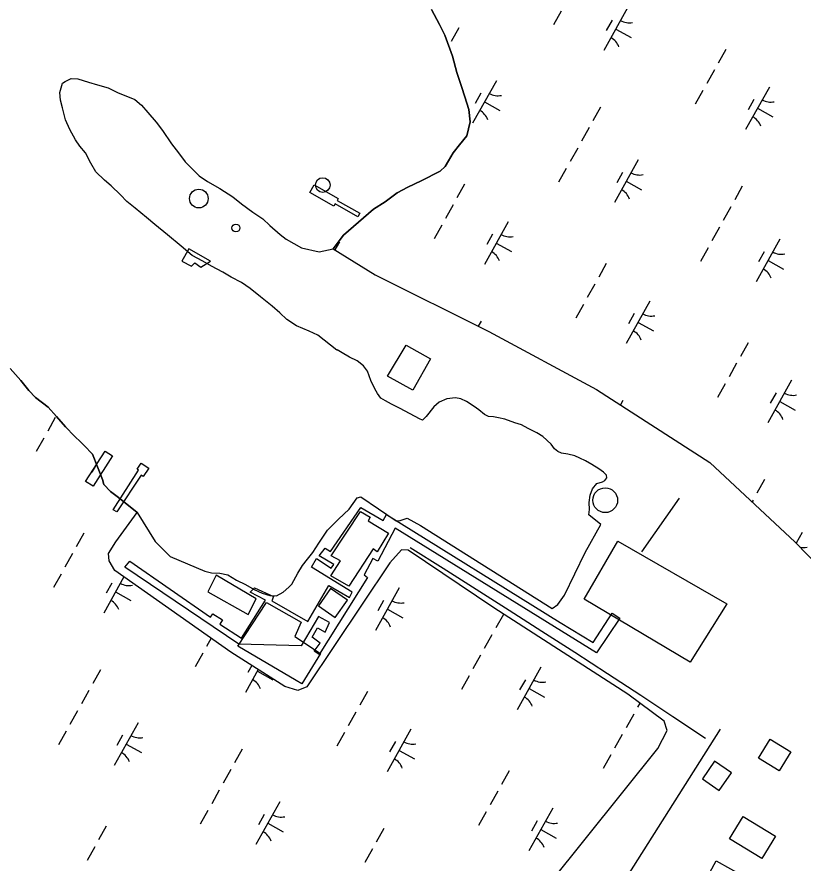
# Model space of a CAD drawing. Extents: x 3923531 to 3943530, y 207391 to 229799.
# Drawn here: x 3934228 to 3935033, y 219861 to 220728 of the extents above; entities that cross this region are included whole.
import ezdxf

# ---------------------------------------------------------------- set-up
doc = ezdxf.new("R2010")
doc.units = 0
for name, color, linetype in [('V-BLDG-OTLN', 7, 'Continuous'), ('V-CHAN-DOCK', 7, 'Continuous'), ('V-DOMW-TANK', 7, 'Continuous'), ('V-RRAP-FSHR', 7, 'Continuous'), ('V-TOPO-SHOR', 7, 'Continuous'), ('V-UTIL-LINE', 7, 'Continuous'), ('V-WETL-SWMP', 7, 'Continuous')]:
    doc.layers.add(name, color=color, linetype=linetype)

msp = doc.modelspace()

# ---------------------------------------------------------------- linework, layer by layer
at = {"layer": 'V-BLDG-OTLN'}
for points in [[(3934607.19, 220359.74), (3934626.5, 220391.51), (3934651.2, 220377.53), (3934633.15, 220345.54)], [(3934559.12, 220170.78), (3934549.38, 220175.68), (3934579.63, 220221.2), (3934589.49, 220215.43), (3934587.45, 220211.52), (3934608.11, 220199.12), (3934596.58, 220179.99), (3934592.42, 220183.09), (3934567.51, 220144.85), (3934549.36, 220155.23)], [(3934917.36, 220066.88), (3934808.58, 220131.56), (3934843.37, 220190.69), (3934954.82, 220126.65)], [(3934454.04, 220083.47), (3934483.35, 220128), (3934518.65, 220107.92), (3934512.43, 220093.12), (3934538.56, 220075.74), (3934519.39, 220044.96), (3934513.63, 220048.21)], [(3934987.4, 219968.77), (3934999.25, 219988.11), (3935020.37, 219975.17), (3935008.51, 219955.83)], [(3934957.63, 219886.01), (3934971.67, 219909.01), (3935004.64, 219888.88), (3934990.59, 219865.89)], [(3934930.9, 219839.66), (3934944.04, 219863.44), (3934973.25, 219847.3), (3934969.44, 219840.41), (3934975.01, 219837.34), (3934965.68, 219820.45)]]:
    msp.add_lwpolyline(points, close=True, dxfattribs=at)
for points in [[(3934423.29, 220139.01), (3934464.52, 220115.65), (3934472.84, 220131.93), (3934431.77, 220155.92), (3934423.29, 220139.01)], [(3934536.43, 220124.51), (3934553.69, 220112.54), (3934566.2, 220130.58), (3934548.93, 220142.54), (3934536.43, 220124.51)], [(3934929.82, 219947.48), (3934947.08, 219935.51), (3934959.59, 219953.54), (3934942.32, 219965.51), (3934929.82, 219947.48)]]:
    msp.add_lwpolyline(points, dxfattribs=at)
at = {"layer": 'V-CHAN-DOCK'}
for points in [[(3934576.99, 220523.01), (3934553.73, 220536.24), (3934552.25, 220533.64), (3934527.58, 220547.69), (3934532.19, 220555.79), (3934556.83, 220541.76), (3934555.64, 220539.67), (3934578.99, 220526.49), (3934576.99, 220523.01)], [(3934298.01, 220252.04), (3934317.83, 220283.13), (3934325.47, 220278.26), (3934305.62, 220247.12), (3934298.01, 220252.04)], [(3934326.2, 220222.96), (3934352.22, 220263.58), (3934350.81, 220264.48), (3934354.8, 220270.72), (3934362.59, 220265.73), (3934356.93, 220256.9), (3934354.73, 220258.32), (3934330.08, 220220.92), (3934326.2, 220222.96)]]:
    msp.add_lwpolyline(points, dxfattribs=at)
for points in [[(3934425.76, 220477.6), (3934403.63, 220490), (3934396.55, 220477.6), (3934406.29, 220472.29), (3934409.83, 220475.83), (3934416.03, 220471.4)], [(3934454.98, 220085.44), (3934338.12, 220164.22), (3934343.44, 220170.42), (3934425.76, 220112.88), (3934428.42, 220116.42), (3934438.16, 220110.22), (3934435.5, 220105.8), (3934457.63, 220091.63), (3934482.42, 220130.58), (3934466.48, 220138.55), (3934470.91, 220142.98), (3934490.39, 220134.13), (3934488.62, 220129.7), (3934525.8, 220108.45), (3934547.04, 220145.63), (3934568.29, 220133.24), (3934570.94, 220138.55), (3934529.34, 220164.22), (3934534.65, 220173.08), (3934549.7, 220163.34), (3934552.35, 220166.88), (3934537.3, 220175.73), (3934543.5, 220183.7), (3934548.81, 220180.16), (3934579.8, 220225.31), (3934602.81, 220212.03), (3934606.35, 220218.22), (3934784.29, 220107.57), (3934817.93, 220087.21), (3934837.4, 220117.31), (3934845.37, 220111.99), (3934821.47, 220076.58), (3934615.21, 220204.06), (3934597.5, 220170.42), (3934592.19, 220173.08), (3934583.34, 220156.26), (3934586.88, 220153.6), (3934537.3, 220074.81), (3934531.99, 220078.35), (3934538.19, 220086.32), (3934530.22, 220092.52), (3934535.53, 220102.26), (3934543.5, 220097.83), (3934547.93, 220107.57), (3934536.42, 220113.76), (3934518.71, 220083.67)]]:
    msp.add_lwpolyline(points, close=True, dxfattribs=at)
at = {"layer": 'V-DOMW-TANK'}
for centre, radius in [((3934540.92, 220555.38), 7.5), ((3934414, 220541.58), 9.54), ((3934451.9, 220511.44), 4.06), ((3934830.29, 220232.79), 12.69)]:
    msp.add_circle(centre, radius, dxfattribs=at)
at = {"layer": 'V-RRAP-FSHR'}
msp.add_lwpolyline([(3934630.44, 220184.47), (3934664.22, 220163.37), (3934697.99, 220141.6), (3934731.76, 220120.17), (3934765.53, 220098.73), (3934799.29, 220077.28), (3934832.69, 220055.27), (3934866.9, 220033.25), (3934899.49, 220011.24), (3934932.89, 219989.23)], dxfattribs=at)
at = {"layer": 'V-TOPO-SHOR'}
for points in [[(3934551.6, 220490.26), (3934562.08, 220504.18), (3934592.83, 220530.77), (3934604.77, 220538.17), (3934617.14, 220547.33), (3934628.08, 220553.16), (3934641.59, 220559.55), (3934661.28, 220569.63), (3934666.28, 220574.33), (3934669.7, 220580.03), (3934674.53, 220588.29), (3934681.15, 220596.53), (3934688.37, 220605.95), (3934692.07, 220619.96), (3934690.42, 220632.63), (3934686.6, 220645.73), (3934683.15, 220656.45), (3934678.16, 220670.55), (3934673.98, 220687.41), (3934665.89, 220708.86), (3934660.46, 220719.59), (3934652.31, 220735.11)], [(3934809.69, 220179.31), (3934825.82, 220208.03), (3934813.46, 220217.85), (3934814.1, 220223.19), (3934813.98, 220230.51), (3934814.85, 220237.82), (3934817.29, 220244.52), (3934821.7, 220250.01), (3934827.45, 220251.53), (3934830.04, 220252.89), (3934831.85, 220255.84), (3934831.48, 220258.42), (3934828.55, 220261.61), (3934823.83, 220264.83), (3934816.56, 220269.26), (3934810.07, 220273.08), (3934804.36, 220275.71), (3934799.04, 220278.14), (3934792.14, 220279.79), (3934785.62, 220281.05), (3934781.68, 220282.48), (3934778.35, 220285.48), (3934775.03, 220290.26), (3934766.41, 220298.07), (3934760.12, 220301.69), (3934751.46, 220306.33), (3934744.57, 220309.96), (3934737.67, 220312.01), (3934727.62, 220315.68), (3934721.1, 220316.93), (3934715.77, 220317.98), (3934710.83, 220318.42), (3934706.7, 220320.64), (3934700.81, 220325.25), (3934695.9, 220328.67), (3934688.24, 220333.89), (3934682.53, 220336.52), (3934677, 220337.57), (3934668.09, 220336.67), (3934660.14, 220333.19), (3934654.55, 220328.5), (3934646.73, 220318.49), (3934643.13, 220314.57), (3934639.98, 220315.99), (3934620.31, 220326.68), (3934611.45, 220330.93), (3934605.36, 220334.55), (3934600.44, 220337.37), (3934597.12, 220341.96), (3934594.41, 220346.93), (3934590.14, 220355.28), (3934586.88, 220365.01), (3934582.78, 220370.39), (3934576.3, 220375.4), (3934568.23, 220379.05), (3934560.95, 220383.48), (3934555.65, 220386.7), (3934555.45, 220386.5), (3934536.02, 220401.74), (3934527.16, 220405.99), (3934514.16, 220411.26), (3934504.13, 220417.7), (3934496.89, 220424.5), (3934489.24, 220431.5), (3934477.08, 220441.13), (3934466.48, 220449.54), (3934457.84, 220455.57), (3934447.21, 220461.22), (3934438.56, 220466.25), (3934426.95, 220472.51), (3934417.9, 220477.35), (3934407.09, 220483.39), (3934395.71, 220492.81), (3934381.75, 220504.59), (3934368.88, 220515.13), (3934360.24, 220522.02), (3934348.87, 220531.79), (3934340.36, 220538.61), (3934333.54, 220545.33), (3934324.02, 220554.72), (3934317.27, 220560.33), (3934308.34, 220568.89), (3934303.45, 220577.84), (3934297.9, 220588.35), (3934292.15, 220595.17), (3934287.59, 220601.63), (3934281.85, 220612.25), (3934277.44, 220621.99), (3934274.12, 220634.37), (3934272.23, 220642.27), (3934271.52, 220650.22), (3934274.23, 220659.65), (3934276.86, 220661.56), (3934283.22, 220664.35), (3934289.94, 220664.08), (3934300.98, 220660.8), (3934310.06, 220657.94), (3934321.1, 220654.86), (3934330.75, 220650.21), (3934348.48, 220642.9), (3934355.34, 220637.29)], [(3934355.34, 220637.29), (3934361.79, 220629.51), (3934370.2, 220619.73), (3934376.64, 220611.15), (3934385.99, 220597.6), (3934393.21, 220588.23), (3934400.05, 220579.26), (3934405.33, 220573.66), (3934414.34, 220564.67), (3934422.98, 220559.04), (3934435.57, 220551.99), (3934448.74, 220543.34), (3934457.57, 220536.33), (3934469.35, 220527.5), (3934479.36, 220520.67), (3934486.62, 220514.07), (3934497.4, 220504.85), (3934503.48, 220500.04), (3934519.25, 220491.1), (3934537.17, 220487.19), (3934551.6, 220490.26)], [(3934220.7, 220367.71), (3934231.65, 220355.34), (3934239.85, 220345.16), (3934246.5, 220337.77), (3934259.66, 220328.14), (3934268.06, 220318.36), (3934277.45, 220307.78), (3934286.45, 220298.19), (3934293.11, 220292.18), (3934296.64, 220288.79), (3934304.86, 220279.99), (3934315.27, 220253.97), (3934316.8, 220249.01), (3934323.45, 220241.62), (3934331.7, 220235.4), (3934350.78, 220220.31)], [(3934350.78, 220220.31), (3934369.14, 220190.59), (3934384.49, 220175.31), (3934419.95, 220160.3), (3934427.05, 220158.45), (3934435.35, 220158.17), (3934443.65, 220156.5), (3934452.69, 220151.06), (3934461.74, 220146.42), (3934470.79, 220141.38), (3934478.86, 220137.54), (3934486.55, 220135.08), (3934493.47, 220135.01), (3934500.44, 220138.7), (3934506.23, 220143.78), (3934509.23, 220146.91), (3934515.47, 220157.93), (3934520.1, 220165.8), (3934525.32, 220172.47), (3934530.73, 220179.14), (3934536.96, 220188.77), (3934545.81, 220202.13), (3934557.2, 220213.48), (3934567.98, 220223.46), (3934576.22, 220235.05), (3934579.99, 220236.2), (3934616.13, 220211.49), (3934620.29, 220212.04), (3934627.24, 220214.34), (3934641.01, 220206.88), (3934775.84, 220121.8), (3934781.82, 220126.09), (3934788.45, 220135.72), (3934809.69, 220179.31)]]:
    msp.add_lwpolyline(points, dxfattribs=at)
at = {"layer": 'V-UTIL-LINE'}
for points in [[(3934867.81, 220179.97), (3934906.38, 220234.81)], [(3934948.13, 219998.51), (3933937.95, 218403.55), (3930512.92, 214727.55), (3928293.59, 212405.31)]]:
    msp.add_lwpolyline(points, dxfattribs=at)
at = {"layer": 'V-WETL-SWMP'}
for p, q in [((3934652.31, 220735.11), (3934660.46, 220719.59)), ((3934853.27, 220736.9), (3934828.89, 220693.25)), ((3934785.18, 220733.36), (3934777.38, 220719.39)), ((3934660.46, 220719.59), (3934665.89, 220708.86)), ((3934680.32, 220716.34), (3934672.51, 220702.38)), ((3934837.27, 220724.07), (3934831.42, 220713.6)), ((3934665.89, 220708.86), (3934673.98, 220687.41)), ((3934841.08, 220715.07), (3934856.79, 220706.29)), ((3934953.81, 220694.14), (3934946, 220680.17)), ((3934673.98, 220687.41), (3934678.16, 220670.55)), ((3934942.1, 220673.19), (3934934.3, 220659.22)), ((3934678.16, 220670.55), (3934683.15, 220656.45)), ((3934683.15, 220656.45), (3934686.6, 220645.73)), ((3934718.87, 220662.25), (3934694.48, 220618.6)), ((3934998.49, 220655.77), (3934974.1, 220612.12)), ((3934702.86, 220649.43), (3934697.01, 220638.95)), ((3934930.4, 220652.24), (3934922.59, 220638.27)), ((3934686.6, 220645.73), (3934690.42, 220632.63)), ((3934706.67, 220640.43), (3934722.39, 220631.65)), ((3934982.48, 220642.95), (3934976.63, 220632.47)), ((3934690.42, 220632.63), (3934692.07, 220619.96)), ((3934825.53, 220635.22), (3934817.73, 220621.25)), ((3934986.29, 220633.95), (3935002.01, 220625.17)), ((3934692.07, 220619.96), (3934688.37, 220605.95)), ((3934813.83, 220614.27), (3934806.02, 220600.3)), ((3934688.37, 220605.95), (3934681.15, 220596.53)), ((3934681.15, 220596.53), (3934674.53, 220588.29)), ((3934674.53, 220588.29), (3934669.7, 220580.03)), ((3934802.12, 220593.31), (3934794.32, 220579.35)), ((3934669.7, 220580.03), (3934666.28, 220574.32)), ((3934864.08, 220581.13), (3934839.69, 220537.48)), ((3934661.28, 220569.63), (3934641.59, 220559.55)), ((3934666.28, 220574.32), (3934661.28, 220569.63)), ((3934790.42, 220572.36), (3934782.61, 220558.39)), ((3934848.08, 220568.3), (3934842.23, 220557.83)), ((3934628.08, 220553.16), (3934617.13, 220547.33)), ((3934641.59, 220559.55), (3934628.08, 220553.16)), ((3934686.2, 220556.18), (3934678.4, 220542.21)), ((3934851.89, 220559.3), (3934867.6, 220550.52)), ((3934970.74, 220554.1), (3934962.94, 220540.13)), ((3934617.13, 220547.33), (3934604.77, 220538.16)), ((3934604.77, 220538.16), (3934592.83, 220530.77)), ((3934674.5, 220535.23), (3934666.69, 220521.26)), ((3934592.83, 220530.77), (3934562.09, 220504.18)), ((3934959.04, 220533.14), (3934951.24, 220519.17)), ((3934730.88, 220517.81), (3934706.49, 220474.16)), ((3934662.79, 220514.28), (3934654.99, 220500.31)), ((3934947.33, 220512.19), (3934939.53, 220498.22)), ((3934562.09, 220504.18), (3934551.6, 220490.26)), ((3934714.88, 220504.99), (3934709.02, 220494.51)), ((3935009.29, 220500), (3934984.91, 220456.35)), ((3934557.92, 220497.26), (3934553.39, 220489.15)), ((3934718.69, 220495.99), (3934734.4, 220487.21)), ((3934935.63, 220491.24), (3934927.83, 220477.27)), ((3934551.6, 220490.26), (3934594.57, 220463.53)), ((3934993.29, 220487.18), (3934987.44, 220476.7)), ((3934831.41, 220475.06), (3934823.61, 220461.09)), ((3934997.1, 220478.18), (3935012.81, 220469.4)), ((3934594.57, 220463.53), (3934710.96, 220405.51)), ((3934819.71, 220454.1), (3934811.91, 220440.14)), ((3934808, 220433.15), (3934800.2, 220419.18)), ((3934876.09, 220436.69), (3934851.71, 220393.04)), ((3934860.09, 220423.87), (3934854.24, 220413.39)), ((3934703.14, 220416.13), (3934700.2, 220410.87)), ((3934863.9, 220414.86), (3934879.61, 220406.09)), ((3934710.96, 220405.51), (3934821.31, 220346.2)), ((3934976.63, 220393.93), (3934968.83, 220379.96)), ((3934964.92, 220372.98), (3934957.12, 220359.01)), ((3934231.65, 220355.34), (3934220.7, 220367.72)), ((3934239.85, 220345.16), (3934231.65, 220355.34)), ((3935021.31, 220355.57), (3934996.92, 220311.91)), ((3934246.5, 220337.77), (3934239.85, 220345.16)), ((3934821.31, 220346.2), (3934937.52, 220271.47)), ((3934953.22, 220352.03), (3934945.42, 220338.06)), ((3934259.66, 220328.14), (3934246.5, 220337.77)), ((3935005.3, 220342.74), (3934999.45, 220332.26)), ((3934268.06, 220318.36), (3934259.66, 220328.14)), ((3934848.35, 220335.01), (3934845.81, 220330.45)), ((3935009.11, 220333.74), (3935024.83, 220324.96)), ((3934277.45, 220307.78), (3934268.06, 220318.36)), ((3934266.91, 220317.39), (3934259.1, 220303.43)), ((3934286.45, 220298.19), (3934277.45, 220307.78)), ((3934255.2, 220296.44), (3934247.4, 220282.47)), ((3934293.11, 220292.18), (3934286.45, 220298.19)), ((3934296.64, 220288.79), (3934293.11, 220292.18)), ((3934304.86, 220280), (3934296.64, 220288.79)), ((3934315.27, 220253.97), (3934304.86, 220280)), ((3934309, 220269.64), (3934304.48, 220261.56)), ((3934937.52, 220271.47), (3935024.92, 220189.68)), ((3934316.8, 220249.01), (3934315.27, 220253.97)), ((3934323.45, 220241.62), (3934316.8, 220249.01)), ((3934993.57, 220253.89), (3934985.76, 220239.92)), ((3934331.7, 220235.4), (3934323.45, 220241.62)), ((3934350.78, 220220.31), (3934331.7, 220235.4)), ((3934981.86, 220232.93), (3934980.77, 220230.99)), ((3934329.02, 220190.19), (3934350.78, 220220.31)), ((3934296.2, 220199.14), (3934288.4, 220185.17)), ((3935032.11, 220199.79), (3935025.9, 220188.67)), ((3934321.55, 220178.24), (3934329.02, 220190.19)), ((3935024.92, 220189.68), (3935050.72, 220163.34)), ((3934621.74, 220181.82), (3934609.57, 220168.57)), ((3934628.42, 220181.75), (3934621.74, 220181.82)), ((3934716.05, 220122.68), (3934628.42, 220181.75)), ((3934284.5, 220178.18), (3934276.69, 220164.21)), ((3934322.14, 220170.88), (3934321.55, 220178.24)), ((3934328.05, 220160.79), (3934322.14, 220170.88)), ((3934609.57, 220168.57), (3934524.69, 220041.77)), ((3934272.79, 220157.23), (3934264.99, 220143.26)), ((3934337.27, 220154.31), (3934316.5, 220117.12)), ((3934446.85, 220077.34), (3934328.05, 220160.79)), ((3934324.88, 220147.94), (3934319.03, 220137.47)), ((3934328.69, 220138.94), (3934344.4, 220130.16)), ((3934619.29, 220142.96), (3934594.91, 220099.31)), ((3934603.29, 220130.13), (3934597.44, 220119.66)), ((3934607.1, 220121.13), (3934622.82, 220112.35)), ((3934853.51, 220034.36), (3934716.05, 220122.68)), ((3934725.96, 220115.93), (3934718.16, 220101.96)), ((3934714.25, 220094.97), (3934706.45, 220081.01)), ((3934426.63, 220091.54), (3934421.91, 220083.09)), ((3934418.01, 220076.11), (3934410.2, 220062.14)), ((3934501.96, 220042.01), (3934446.85, 220077.34)), ((3934702.55, 220074.02), (3934694.75, 220060.05)), ((3934313.14, 220059.09), (3934305.34, 220045.12)), ((3934474.8, 220059.42), (3934461.71, 220035.99)), ((3934468.29, 220063.59), (3934464.24, 220056.34)), ((3934764.51, 220061.83), (3934740.12, 220018.18)), ((3934473.9, 220057.82), (3934489.62, 220049.04)), ((3934690.84, 220053.07), (3934683.04, 220039.1)), ((3934515.29, 220037.86), (3934501.96, 220042.01)), ((3934524.69, 220041.77), (3934515.29, 220037.86)), ((3934748.51, 220049.01), (3934742.65, 220038.53)), ((3934301.43, 220038.14), (3934293.63, 220024.17)), ((3934586.63, 220036.89), (3934578.83, 220022.92)), ((3934752.32, 220040.01), (3934768.03, 220031.23)), ((3934890.66, 220006.56), (3934853.51, 220034.36)), ((3934865.79, 220025.17), (3934863.37, 220020.83)), ((3934289.73, 220017.19), (3934281.93, 220003.22)), ((3934574.92, 220015.93), (3934567.12, 220001.97)), ((3934859.47, 220013.85), (3934851.66, 219999.88)), ((3934893.91, 219997.17), (3934890.66, 220006.56)), ((3934351.69, 220005), (3934327.3, 219961.35)), ((3934631.31, 219998.52), (3934606.92, 219954.87)), ((3934278.02, 219996.23), (3934270.22, 219982.27)), ((3934335.69, 219992.17), (3934329.83, 219981.7)), ((3934563.22, 219994.98), (3934555.42, 219981.01)), ((3934847.76, 219992.9), (3934839.96, 219978.93)), ((3934884.35, 219978.55), (3934893.91, 219997.17)), ((3934339.5, 219983.17), (3934355.21, 219974.39)), ((3934615.31, 219985.7), (3934609.45, 219975.22)), ((3934458.35, 219977.97), (3934450.55, 219964)), ((3934619.12, 219976.7), (3934634.83, 219967.92)), ((3934759.07, 219822.75), (3934884.35, 219978.55)), ((3934836.06, 219971.95), (3934828.25, 219957.98)), ((3934446.65, 219957.01), (3934438.84, 219943.05)), ((3934731.84, 219955.76), (3934724.04, 219941.79)), ((3934434.94, 219936.06), (3934427.14, 219922.09)), ((3934720.14, 219934.81), (3934712.34, 219920.84)), ((3934496.9, 219923.87), (3934472.52, 219880.22)), ((3934423.24, 219915.11), (3934415.43, 219901.14)), ((3934480.9, 219911.05), (3934475.05, 219900.57)), ((3934708.43, 219913.86), (3934700.63, 219899.89)), ((3934776.52, 219917.4), (3934752.14, 219873.75)), ((3934484.71, 219902.05), (3934500.42, 219893.27)), ((3934760.52, 219904.57), (3934754.67, 219894.1)), ((3934319.02, 219898.93), (3934311.22, 219884.96)), ((3934603.57, 219896.84), (3934595.76, 219882.87)), ((3934764.33, 219895.57), (3934780.04, 219886.79)), ((3934307.32, 219877.97), (3934299.52, 219864.01)), ((3934591.86, 219875.89), (3934584.06, 219861.92))]:
    msp.add_line(p, q, dxfattribs=at)
for centre, start, end in [((3934854.76, 220739.07), 240.03808, 281.58174), ((3934827.82, 220690.84), 20.03808, 61.58174), ((3934720.35, 220664.42), 240.03808, 281.58174), ((3934999.97, 220657.95), 240.03808, 281.58174), ((3934693.41, 220616.2), 20.03808, 61.58174), ((3934973.03, 220609.72), 20.03808, 61.58174), ((3934865.57, 220583.3), 240.03808, 281.58174), ((3934838.62, 220535.07), 20.03808, 61.58174), ((3934732.37, 220519.99), 240.03808, 281.58174), ((3934705.42, 220471.76), 20.03808, 61.58174), ((3935010.78, 220502.18), 240.03808, 281.58174), ((3934983.84, 220453.95), 20.03808, 61.58174), ((3934877.58, 220438.86), 240.03808, 281.58174), ((3934850.64, 220390.63), 20.03808, 61.58174), ((3935022.79, 220357.74), 240.03808, 281.58174), ((3934995.85, 220309.51), 20.03808, 61.58174), ((3935033.6, 220201.97), 257.26939, 281.58174), ((3934342.37, 220162.94), 240.03808, 281.58174), ((3934315.42, 220114.71), 20.03808, 61.58174), ((3934620.78, 220145.13), 240.03808, 281.58174), ((3934593.84, 220096.9), 20.03808, 61.58174), ((3934460.64, 220033.59), 20.03808, 61.58174), ((3934765.99, 220064.01), 240.03808, 281.58174), ((3934739.05, 220015.78), 20.03808, 61.58174), ((3934353.17, 220007.17), 240.03808, 281.58174), ((3934632.79, 220000.69), 240.03808, 281.58174), ((3934326.23, 219958.94), 20.03808, 61.58174), ((3934605.85, 219952.47), 20.03808, 61.58174), ((3934498.39, 219926.05), 240.03808, 281.58174), ((3934778.01, 219919.57), 240.03808, 281.58174), ((3934471.45, 219877.82), 20.03808, 61.58174), ((3934751.07, 219871.34), 20.03808, 61.58174)]:
    msp.add_arc(centre, 17.62, start, end, dxfattribs=at)

doc.saveas('drawing.dxf')
